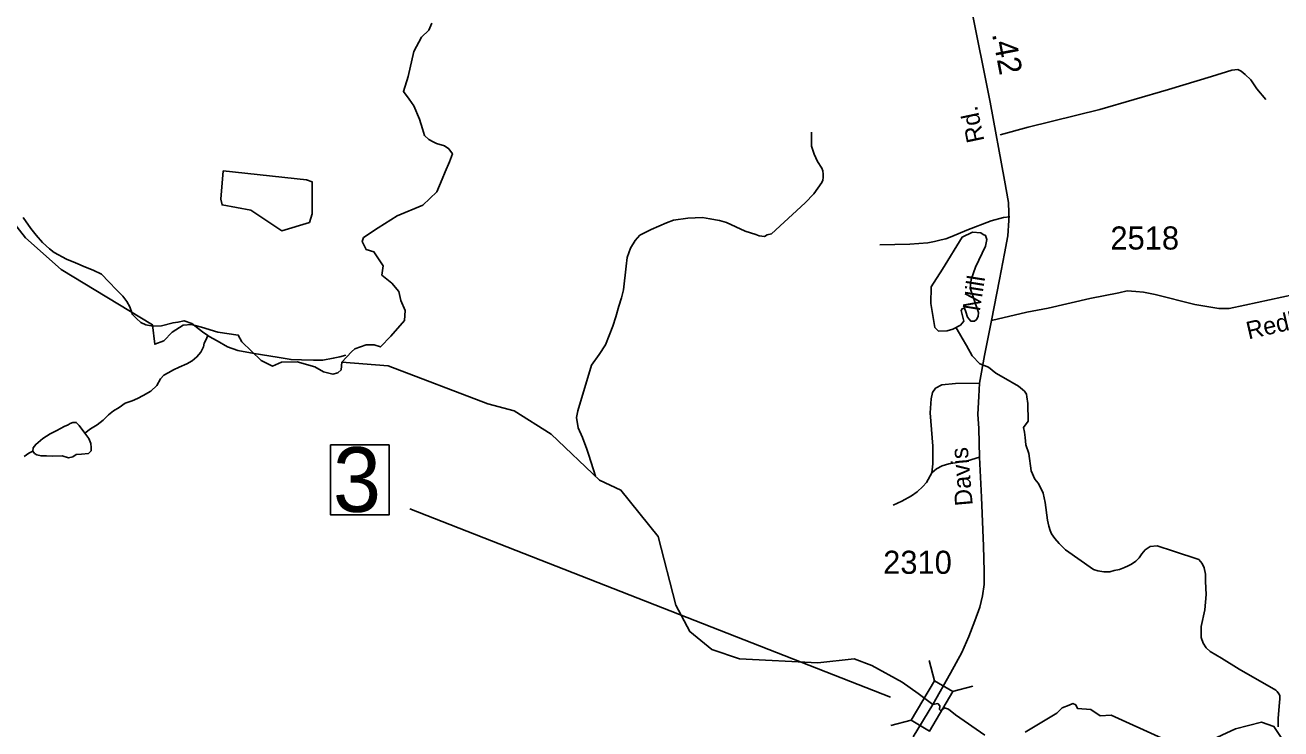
# Model space of a CAD drawing. Extents: x 2082433 to 2279600, y 546599 to 755198.
# Drawn here: x 2220949 to 2227745, y 616669 to 620476 of the extents above; entities that cross this region are included whole.
import ezdxf

# ---------------------------------------------------------------- set-up
doc = ezdxf.new("R2010")
doc.units = 0
for name, color, linetype in [('Exist Hydrographic Creek Single Shore', 7, 'Continuous'), ('Exist Hydrographic Lagoon', 7, 'Continuous'), ('Exist Hydrographic Misc Water Feature', 7, 'Continuous'), ('Exist Hydrographic Pond Under 1500 Sq Ft', 7, 'Continuous'), ('Exist Road Non-System Type 51', 7, 'Continuous'), ('Exist Road Secondary Mileage Hundredths English Label', 7, 'Continuous'), ('Exist Road Secondary Structure Standard Bridge CELL', 7, 'Continuous'), ('Exist Road Secondary Structure Standard Bridge Number Label', 7, 'Continuous'), ('Exist Road Secondary Type 51 Attributed', 7, 'Continuous'), ('Exist Road Secondary Type 51 Label', 7, 'Continuous'), ('Exist Road Secondary Type 51 Number Label', 7, 'Continuous')]:
    doc.layers.add(name, color=color, linetype=linetype)

msp = doc.modelspace()

# ---------------------------------------------------------------- linework, layer by layer
at = {"layer": 'Exist Hydrographic Creek Single Shore'}
for points in [[(2222664, 618653.6), (2222715.6, 618708.8), (2222733.7, 618724.2), (2222795.2, 618746.5), (2222838.5, 618746.5), (2222872, 618735.4), (2222929.3, 618794), (2223001.9, 618877.8), (2223006.1, 618932.3), (2222982.3, 618985.4), (2222971.2, 619035.7), (2222933.5, 619080.4), (2222880.4, 619123.7), (2222887.4, 619174), (2222837.1, 619249.4), (2222795.2, 619262), (2222772.8, 619305.3), (2222779.8, 619326.2), (2222860.1, 619379.3), (2222963.5, 619443.6), (2223101.8, 619502.2), (2223177.2, 619573.5), (2223207.2, 619641.9), (2223222.6, 619682.4), (2223246.3, 619736.9), (2223261.7, 619780.2), (2223242.2, 619806.7), (2223218.4, 619822.1), (2223176.5, 619836.1), (2223156.9, 619844.4), (2223134.6, 619857), (2223110.9, 619878), (2223099.7, 619914.3), (2223084.3, 619967.4), (2223053.6, 620040), (2223027, 620074.9), (2222996.3, 620116.8), (2223022.9, 620197.8), (2223052.9, 620333.3), (2223094.8, 620411.5), (2223133.9, 620447.9), (2223150.7, 620487)], [(2222664, 618653.6), (2222660.4, 618611.1), (2222640.8, 618595.7), (2222614.3, 618588.7), (2222564, 618599.9), (2222517.9, 618627.8), (2222421.5, 618654.4), (2222337.7, 618653), (2222288.8, 618630.6), (2222226, 618661.3), (2222122.6, 618761.9), (2222103.1, 618799.6), (2221992.7, 618815), (2221903.3, 618842.9), (2221850.2, 618856.9), (2221804.1, 618852.7), (2221745.5, 618815), (2221699.4, 618768.9), (2221650.5, 618749.3), (2221638.1, 618854.8), (2221144.1, 619153.4), (2220952, 619324.6), (2220834.1, 619474.6)], [(2225985.5, 618841.8), (2226019.8, 618782.3), (2226044.2, 618742.5), (2226074.5, 618686.8), (2226116.6, 618644.3), (2226162.6, 618626.4), (2226202.3, 618593.2), (2226245.1, 618568.9), (2226325.7, 618522.8), (2226357.1, 618496.6), (2226367.9, 618479.3), (2226371.1, 618465.2), (2226375.9, 618428.8), (2226377.8, 618333.5), (2226352.9, 618300.2), (2226358, 618274), (2226361.9, 618245.2), (2226365.1, 618204.9), (2226381, 618158.2), (2226394, 618065.6), (2226414.1, 618020), (2226432.3, 617997.8), (2226442.4, 617978), (2226458.8, 617944.3), (2226469.3, 617894.5), (2226481.8, 617798.5), (2226490, 617766.4), (2226496.3, 617742.8), (2226504.3, 617724.5), (2226522.4, 617698.7), (2226544.7, 617671), (2226579, 617637.4), (2226731.7, 617530.9), (2226755.7, 617524.8), (2226787.9, 617519.1), (2226820.3, 617519.5), (2226843.9, 617525.7), (2226871.6, 617531.6), (2226899.7, 617542), (2226919.6, 617551.9), (2226937.6, 617560.2), (2226961.2, 617576.5), (2226979, 617594.5), (2226993, 617616.7), (2227010.8, 617636.8), (2227038.9, 617655.2), (2227076.4, 617659.3), (2227164.8, 617630.2), (2227301, 617585.2), (2227319.4, 617563.4), (2227329.5, 617539.6), (2227337.9, 617505.5), (2227338.1, 617465.7), (2227340.7, 617395.5), (2227333.3, 617313.5), (2227314.3, 617223.5), (2227314.5, 617163.5), (2227324.7, 617133.5), (2227340.9, 617108), (2227363.5, 617087.9), (2227423.4, 617052.5), (2227519.9, 616991.3), (2227718.8, 616879), (2227724.8, 616870.8), (2227734.6, 616859.2), (2227738.9, 616849.2), (2227738.9, 616831), (2227737.3, 616811.3), (2227730.1, 616727.3), (2227730.5, 616681)], [(2223454.1, 618427.6), (2222914.2, 618632.1), (2222664, 618653.6)], [(2226143.2, 616634.7), (2225983.7, 616745.4), (2225946.7, 616776), (2225924.4, 616782.4), (2225905.9, 616767.2), (2225897.2, 616774.8), (2225898.9, 616794.4), (2225888.5, 616806.3), (2225861.3, 616800.3), (2225782.9, 616860.3), (2225696.2, 616922.5), (2225530.9, 617011.7), (2225436.2, 617047.6), (2225240.1, 617026.9), (2224815.2, 617048.7), (2224665.1, 617097.6), (2224547.2, 617195.1), (2224471.1, 617337.7), (2224376.2, 617710.3), (2224174, 617960.3), (2224057.1, 618015.2), (2223797.1, 618263.3), (2223596.2, 618388.7), (2223454.1, 618427.6)], [(2227101.2, 616618.5), (2226827.1, 616742.4), (2226767.3, 616739.1), (2226716.3, 616773.9), (2226644.9, 616778.9), (2226635.7, 616799), (2226618.8, 616806), (2226600.3, 616797.3), (2226561.1, 616782.1), (2226533.2, 616754.7), (2226361, 616650.5)], [(2227919.2, 616365.8), (2227708.2, 616681.7), (2227641.3, 616706), (2227500.2, 616669.5), (2227301.3, 616578.3)]]:
    msp.add_lwpolyline(points, dxfattribs=at)
at = {"layer": 'Exist Hydrographic Lagoon'}
msp.add_lwpolyline([(2222020.6, 619688), (2222008.8, 619534.3), (2222015.1, 619503.6), (2222171.5, 619475.7), (2222339.1, 619363.9), (2222487.9, 619408.6), (2222503.2, 619454.7), (2222503.2, 619627.9), (2222472.5, 619639.1)], close=True, dxfattribs=at)
at = {"layer": 'Exist Hydrographic Misc Water Feature'}
for points in [[(2225205.5, 619897.2), (2225205.9, 619849.2), (2225205.9, 619821.2), (2225210, 619805.2), (2225220.3, 619777.3), (2225238.3, 619737.7), (2225260.9, 619701.4), (2225267, 619687.5), (2225268.7, 619669.9), (2225269.1, 619651.9), (2225267.2, 619637.6), (2225261.5, 619623.9), (2225217.8, 619563.5), (2225170.3, 619515.2), (2224987.8, 619347.7), (2224965.8, 619341.6), (2224951.7, 619333.2), (2224921.9, 619335.3), (2224904.1, 619342.9), (2224845.9, 619360.5), (2224745.2, 619407.7), (2224707.7, 619419.1), (2224655.2, 619428.7), (2224615.4, 619434.7), (2224535, 619431.8), (2224457.7, 619421.2), (2224419.6, 619407), (2224337.7, 619370.3), (2224308.2, 619356.1), (2224276.2, 619339.9), (2224250.2, 619311.7), (2224225, 619269.3), (2224207.1, 619219.3), (2224201.8, 619171.4), (2224188.5, 619043.2), (2224176.8, 619001.2), (2224161.6, 618955.2), (2224145.8, 618898.8), (2224130.2, 618846.8), (2224091.1, 618746.5), (2224055.2, 618694.3), (2224014, 618636), (2223939.9, 618389.7), (2223934.2, 618353.6), (2223942.8, 618297.6), (2223965.2, 618245.6), (2223989.8, 618181.8), (2223999.8, 618149.9), (2224036.2, 618035.2)], [(2220938.8, 619435.9), (2220980.6, 619376.5), (2221009.1, 619340.5), (2221043.4, 619300.9), (2221081.5, 619265.1), (2221105.9, 619245.2), (2221174, 619209.8), (2221222.2, 619190.4), (2221275.9, 619166.9), (2221318.4, 619150.7), (2221362.4, 619129.5), (2221402.6, 619087.3), (2221444.7, 619044), (2221477.3, 619009.9), (2221499.6, 618980.2), (2221515.6, 618952.2), (2221530, 618910.3), (2221552.3, 618888.7), (2221576.3, 618866.9), (2221601.9, 618854.9), (2221640.7, 618847.4), (2221688.1, 618849.5), (2221750.4, 618866.1), (2221776.2, 618868.3), (2221809.9, 618876.6), (2221852.3, 618862.5), (2221910.1, 618817.2), (2221938.2, 618797.2)], [(2221272.2, 618269.1), (2221302.4, 618291.3), (2221340.1, 618313.6), (2221372.1, 618339.6), (2221399.8, 618367.9), (2221427.6, 618390.1), (2221457.4, 618408.3), (2221491.2, 618430.3), (2221529.1, 618442.9), (2221556.8, 618456.9), (2221589, 618473.2), (2221630.4, 618495.3), (2221662.2, 618525.8), (2221682.3, 618561.7), (2221700.2, 618581.7), (2221724.1, 618595.9), (2221751.8, 618612), (2221783.6, 618626.3), (2221823.6, 618644.6), (2221853.5, 618660.7), (2221879.4, 618681.2), (2221901.1, 618707.1), (2221914.8, 618735.1), (2221918.9, 618755.1), (2221926.7, 618771.4), (2221938.2, 618797.2)], [(2221938.2, 618797.2), (2221945, 618791.4), (2221988.7, 618767.7), (2222045.1, 618736.1), (2222101.2, 618716.7), (2222189.2, 618698.9), (2222313.3, 618680.2), (2222389.1, 618666.7), (2222444.9, 618664.8), (2222509.3, 618663.2), (2222561.2, 618663.9), (2222616.9, 618674.1), (2222653.2, 618682.4), (2222685.2, 618690.6)], [(2220991.5, 618172.1), (2220993.3, 618189.1), (2221007.1, 618207.4), (2221044.6, 618239.4), (2221084.8, 618265.8), (2221120.5, 618283.9), (2221160.5, 618304.3), (2221182, 618314.4), (2221192.4, 618320.5), (2221208.4, 618326.6), (2221226.3, 618326.8), (2221242.3, 618311), (2221272.2, 618269.1)], [(2221272.2, 618269.1), (2221295, 618239.3), (2221305, 618213.1), (2221306.9, 618191.3), (2221307.3, 618173.4), (2221293.1, 618159.3), (2221255, 618154.9), (2221225.3, 618152.9), (2221207.6, 618140.6), (2221183.6, 618134.5), (2221149.4, 618146.1), (2221099.4, 618144), (2221065.5, 618145.8), (2221035.4, 618145.5), (2221013.4, 618151.2), (2220999.3, 618159), (2220991.5, 618172.1)], [(2220943.5, 618142.7), (2220969.6, 618161.1), (2220991.5, 618172.1)]]:
    msp.add_lwpolyline(points, dxfattribs=at)
at = {"layer": 'Exist Hydrographic Pond Under 1500 Sq Ft'}
msp.add_lwpolyline([(2226122.4, 619351.6), (2226076.1, 619355.8), (2226020.3, 619329.5), (2225914, 619155.8), (2225853, 619060), (2225851.9, 618970.5), (2225873, 618840), (2225893, 618820), (2225939.3, 618822.1), (2225970.9, 618830.5), (2226010.9, 618853.7), (2226028.7, 618874.8), (2226015.1, 618932.6), (2226020.3, 618941.1), (2226034, 618944.2), (2226040.3, 618924.2), (2226048.7, 618895.8), (2226066.6, 618874.8), (2226086.6, 618874.8), (2226098.2, 618883.2), (2226106.6, 618900), (2226109.8, 618921.1), (2226064.5, 619053.7), (2226068.7, 619100), (2226091.9, 619166.3), (2226147.7, 619280), (2226154, 619316.8), (2226147.7, 619337.9), (2226134, 619343.1)], close=True, dxfattribs=at)
at = {"layer": 'Exist Road Non-System Type 51'}
for points in [[(2227663.3, 620074.3), (2227614.9, 620131.9), (2227582.5, 620179.7), (2227552.3, 620209.3), (2227530.1, 620227.2), (2227512, 620234.9), (2227480.2, 620232.8), (2227370.5, 620197.8), (2227137.2, 620128), (2226766.3, 620019.1), (2226376.9, 619924.6), (2226226.6, 619882.1)], [(2226278.6, 619438.7), (2226243.5, 619436.1), (2226177.2, 619417.9), (2226045.9, 619367.2), (2225964, 619332.1), (2225932.8, 619320.4), (2225906.8, 619313.9), (2225871.7, 619306.1), (2225835.3, 619298.3), (2225737.8, 619290.5), (2225575.2, 619287.2)], [(2225856.3, 618054), (2225861.4, 618102), (2225861.4, 618197.9), (2225847.9, 618379.5), (2225852.1, 618455), (2225860.4, 618488.3), (2225876.4, 618511.3), (2225909.7, 618530.5), (2225983.9, 618537.5), (2226114.5, 618540)], [(2226114.7, 618138.4), (2226048.8, 618119.2), (2225948.4, 618102), (2225913.2, 618091.1), (2225881.2, 618075.1), (2225856.3, 618054)], [(2225856.3, 618054), (2225826.8, 618001.5), (2225808.3, 617980.4), (2225776.9, 617951.7), (2225745.6, 617929.3), (2225694.4, 617901.1), (2225647.1, 617880)]]:
    msp.add_lwpolyline(points, dxfattribs=at)
at = {"layer": 'Exist Road Secondary Structure Standard Bridge CELL'}
for p, q in [((2225870.6, 616929.4), (2225842.2, 617039)), ((2225968.2, 616872.1), (2226077.7, 616900.5)), ((2225634.9, 616687.7), (2225744.5, 616716.1))]:
    msp.add_line(p, q, dxfattribs=at)
msp.add_lwpolyline([(2225744.5, 616716.1), (2225870.2, 616929.7), (2225970, 616871), (2225844.3, 616657.3)], close=True, dxfattribs=at)
at = {"layer": 'Exist Road Secondary Structure Standard Bridge Number Label'}
msp.add_line((2225633.1, 616840.9), (2223030.9, 617859.1), dxfattribs=at)
msp.add_lwpolyline([(2222602.6, 618205.5), (2222919.5, 618205.5), (2222919.5, 617826.1), (2222602.6, 617826.1)], close=True, dxfattribs=at)
at = {"layer": 'Exist Road Secondary Type 51 Attributed'}
for points in [[(2226179.8, 618879), (2226222.9, 619100), (2226249.3, 619241), (2226268.2, 619335.8), (2226273.5, 619418.9), (2226273.5, 619460), (2226271.4, 619516.8), (2226250.3, 619636.8), (2226172.5, 620060), (2226067.2, 620581), (2225970.5, 621037.3)], [(2227883.7, 619032.5), (2227550.2, 618961.5), (2227465.9, 618943.9), (2227409.7, 618943.9), (2227279.7, 618965), (2227064.5, 619019), (2227001.3, 619030.5), (2226960.3, 619035.8), (2226914.4, 619038.8), (2226867.6, 619027.4), (2226711.9, 618997.9), (2226485.6, 618945.3), (2226369.8, 618922.8), (2226179.8, 618879)], [(2225861.3, 616800.3), (2225957, 616970.5), (2226018.4, 617083.1), (2226056.8, 617168.8), (2226089.1, 617253.2), (2226115.9, 617326.8), (2226130, 617388.2), (2226139, 617450.2), (2226139, 617521.8), (2226135.8, 617656.8), (2226124.9, 617922.2), (2226114.7, 618138.4), (2226110.5, 618293.2), (2226105.4, 618370.6), (2226110.5, 618467.2), (2226114.5, 618540), (2226141.9, 618688.4), (2226179.8, 618879)], [(2225755.8, 616626.4), (2225861.3, 616800.3)]]:
    msp.add_lwpolyline(points, dxfattribs=at)

# ---------------------------------------------------------------- texts
at = {"layer": 'Exist Road Secondary Mileage Hundredths English Label'}
msp.add_text('.42', height=125, rotation=280.89884, dxfattribs=at).set_placement((2226181.4, 620428.1))
at = {"layer": 'Exist Road Secondary Structure Standard Bridge Number Label'}
msp.add_text('3', height=350, dxfattribs=at).set_placement((2222615.2, 617842.9))
at = {"layer": 'Exist Road Secondary Type 51 Label'}
for s, rotation, p in [('Rd.', 101.87814, (2226141.3, 619850.7)), ('Mill', 80.97381, (2226115.8, 618924.6)), ('Redhouse', 12.99721, (2227570.2, 618775.3)), ('Davis', 94.97361, (2226078.1, 617879.2))]:
    msp.add_text(s, height=95, rotation=rotation, dxfattribs=at).set_placement(p)
at = {"layer": 'Exist Road Secondary Type 51 Number Label'}
for s, p in [('2518', (2226822.7, 619261.9)), ('2310', (2225592.9, 617507.8))]:
    msp.add_text(s, height=125, dxfattribs=at).set_placement(p)

doc.saveas('drawing.dxf')
